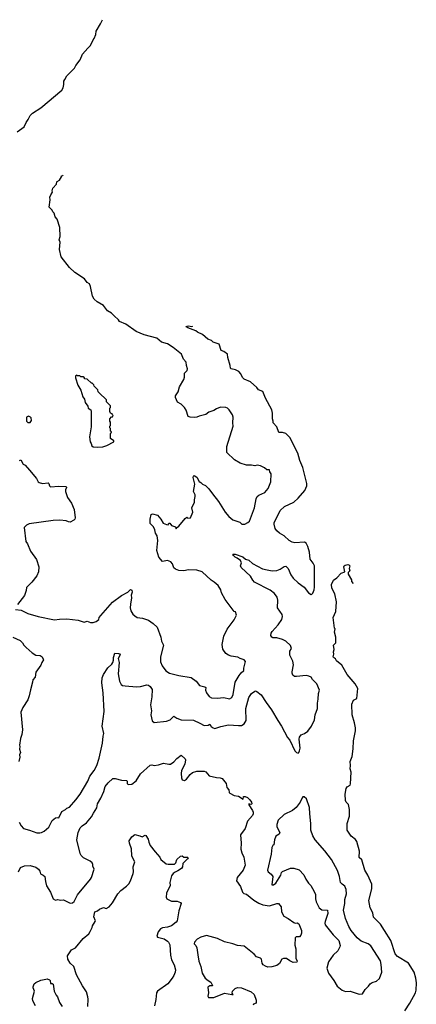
# Model space of a CAD drawing. Extents: x 1933546 to 2138868, y 524910 to 667279.
# Tile 453 of 466: x 2115737 to 2120594, y 600644 to 612686. Entities that reach past the tile are written whole.
import ezdxf

# ---------------------------------------------------------------- set-up
doc = ezdxf.new("R2010")
doc.units = 0

msp = doc.modelspace()

# ---------------------------------------------------------------- linework, layer by layer
at = {"layer": '0CON10XD'}
for points in [[(2115708, 611315), (2115792, 611378), (2115815, 611428), (2115842, 611465), (2115864, 611516), (2115895, 611542), (2115995, 611608), (2116252, 611825), (2116268, 611855), (2116278, 611895), (2116278, 611935), (2116288, 611955), (2116315, 611998), (2116408, 612095), (2116425, 612128), (2116476, 612194), (2116508, 612265), (2116573, 612337), (2116605, 612372), (2116635, 612440), (2116650, 612455), (2116668, 612505), (2116673, 612545), (2116726, 612634), (2116750, 612686)], [(2117765, 606587), (2117785, 606600), (2117795, 606590), (2117828, 606595), (2117858, 606665), (2117846, 606715), (2117879, 606785), (2117876, 606815), (2117886, 606856), (2117884, 606875), (2117867, 606915), (2117881, 607005), (2117862, 607088), (2117865, 607102), (2117875, 607111), (2117905, 607091), (2117935, 607040), (2117955, 607027), (2117974, 607004), (2118011, 606991), (2118055, 606950), (2118096, 606886), (2118172, 606792), (2118252, 606662), (2118299, 606609), (2118345, 606570), (2118432, 606542), (2118458, 606518), (2118495, 606518), (2118530, 606535), (2118552, 606555), (2118614, 606716), (2118632, 606828), (2118646, 606854), (2118665, 606871), (2118737, 606903), (2118779, 606951), (2118811, 607035), (2118815, 607130), (2118800, 607155), (2118795, 607180), (2118765, 607182), (2118736, 607206), (2118685, 607228), (2118645, 607236), (2118615, 607230), (2118575, 607237), (2118515, 607236), (2118435, 607264), (2118367, 607305), (2118273, 607393), (2118273, 607465), (2118352, 607715), (2118348, 607755), (2118352, 607825), (2118342, 607855), (2118302, 607915), (2118282, 607935), (2118260, 607945), (2118195, 607946), (2118145, 607927), (2118115, 607908), (2118055, 607887), (2118015, 607859), (2117935, 607838), (2117905, 607823), (2117875, 607821), (2117825, 607824), (2117801, 607835), (2117775, 607910), (2117756, 607945), (2117714, 607985), (2117669, 608009), (2117645, 608065), (2117645, 608085), (2117678, 608135), (2117695, 608198), (2117746, 608285), (2117754, 608315), (2117754, 608365), (2117786, 608394), (2117791, 608415), (2117778, 608455), (2117777, 608497), (2117742, 608535), (2117719, 608595), (2117615, 608676), (2117545, 608722), (2117474, 608744), (2117415, 608791), (2117263, 608833), (2117165, 608873), (2117035, 608962), (2116960, 608995), (2116948, 609015), (2116895, 609063), (2116862, 609095), (2116814, 609124), (2116765, 609192), (2116685, 609234), (2116647, 609267), (2116627, 609305), (2116604, 609425), (2116590, 609455), (2116563, 609473), (2116530, 609515), (2116411, 609595), (2116347, 609655), (2116247, 609787), (2116224, 609875), (2116231, 609965), (2116222, 609995), (2116234, 610035), (2116230, 610145), (2116198, 610245), (2116170, 610275), (2116161, 610321), (2116142, 610335), (2116136, 610356), (2116098, 610395), (2116112, 610485), (2116108, 610515), (2116118, 610545), (2116138, 610575), (2116133, 610595), (2116142, 610625), (2116188, 610675), (2116192, 610705), (2116198, 610708), (2116226, 610724), (2116250, 610765), (2116250, 610775), (2116265, 610780), (2116271, 610786)], [(2115730, 602870), (2115755, 602828), (2115785, 602794), (2115858, 602775), (2115945, 602740), (2115985, 602740), (2116004, 602746), (2116035, 602763), (2116095, 602810), (2116135, 602892), (2116175, 602923), (2116195, 602928), (2116215, 602923), (2116255, 603000), (2116298, 603025), (2116315, 603042), (2116345, 603054), (2116426, 603145), (2116477, 603215), (2116571, 603375), (2116598, 603435), (2116649, 603505), (2116682, 603565), (2116712, 603655), (2116753, 603837), (2116760, 603925), (2116768, 603955), (2116749, 604045), (2116772, 604225), (2116759, 604455), (2116743, 604575), (2116748, 604635), (2116765, 604677), (2116815, 604759), (2116865, 604806), (2116876, 604825), (2116887, 604853), (2116887, 604885), (2116902, 604938), (2116946, 604936), (2116961, 604931), (2116969, 604919), (2116944, 604875), (2116956, 604825), (2116941, 604685), (2116959, 604595), (2116979, 604555), (2116995, 604544), (2117028, 604538), (2117167, 604527), (2117218, 604532), (2117295, 604553), (2117315, 604547), (2117335, 604529), (2117359, 604495), (2117357, 604405), (2117338, 604308), (2117353, 604235), (2117343, 604184), (2117361, 604111), (2117385, 604091), (2117535, 604108), (2117578, 604125), (2117625, 604170), (2117660, 604145), (2117715, 604123), (2117865, 604118), (2117943, 604083), (2117995, 604052), (2118045, 604056), (2118065, 604070), (2118082, 604042), (2118105, 604024), (2118125, 604018), (2118198, 604042), (2118295, 604061), (2118415, 604052), (2118452, 604055), (2118486, 604075), (2118511, 604115), (2118507, 604263), (2118542, 604395), (2118575, 604447), (2118615, 604473), (2118625, 604476), (2118640, 604470), (2118695, 604430), (2118755, 604334), (2118822, 604245), (2118896, 604115), (2118944, 604044), (2119015, 603906), (2119043, 603873), (2119106, 603745), (2119125, 603723), (2119145, 603717), (2119155, 603722), (2119165, 603742), (2119171, 603775), (2119161, 603885), (2119165, 603910), (2119182, 603938), (2119225, 603957), (2119266, 603984), (2119310, 604045), (2119346, 604124), (2119357, 604185), (2119383, 604263), (2119383, 604325), (2119393, 604375), (2119397, 604445), (2119410, 604485), (2119375, 604562), (2119323, 604615), (2119305, 604643), (2119279, 604659), (2119245, 604666), (2119125, 604652), (2119104, 604654), (2119080, 604670), (2119072, 604692), (2119072, 604712), (2119091, 604795), (2119080, 604840), (2119043, 604915), (2119046, 604965), (2119064, 604995), (2119052, 605032), (2118995, 605086), (2118955, 605106), (2118887, 605127), (2118835, 605128), (2118823, 605135), (2118813, 605155), (2118818, 605185), (2118828, 605205), (2118904, 605285), (2118945, 605350), (2118956, 605385), (2118950, 605410), (2118894, 605495), (2118897, 605585), (2118888, 605625), (2118858, 605668), (2118805, 605711), (2118612, 605805), (2118591, 605831), (2118565, 605881), (2118448, 605985), (2118442, 606005), (2118452, 606045), (2118442, 606072), (2118402, 606102), (2118374, 606114), (2118354, 606135), (2118348, 606145), (2118351, 606149), (2118375, 606148), (2118471, 606115), (2118501, 606090), (2118541, 606075), (2118589, 606035), (2118712, 605972), (2118766, 605956), (2118827, 605947), (2118885, 605949), (2118927, 605965), (2118975, 606000), (2118995, 606001), (2119025, 605973), (2119057, 605897), (2119084, 605855), (2119147, 605797), (2119222, 605745), (2119275, 605677), (2119305, 605658), (2119315, 605660), (2119325, 605672), (2119341, 605715), (2119347, 605745), (2119346, 606005), (2119331, 606041), (2119295, 606088), (2119284, 606175), (2119265, 606242), (2119243, 606285), (2119225, 606298), (2119105, 606290), (2119075, 606295), (2119035, 606315), (2118975, 606374), (2118920, 606405), (2118885, 606433), (2118866, 606465), (2118853, 606515), (2118854, 606536), (2118912, 606645), (2118926, 606685), (2118979, 606731), (2119095, 606786), (2119146, 606835), (2119230, 606930), (2119251, 606985), (2119255, 607015), (2119205, 607210), (2119166, 607296), (2119141, 607385), (2119044, 607575), (2118996, 607626), (2118955, 607639), (2118909, 607639), (2118885, 607706), (2118840, 607755), (2118841, 607775), (2118832, 607805), (2118834, 607874), (2118826, 607916), (2118747, 608057), (2118715, 608138), (2118660, 608160), (2118639, 608189), (2118565, 608258), (2118485, 608288), (2118465, 608310), (2118444, 608354), (2118422, 608382), (2118378, 608405), (2118327, 608417), (2118318, 608425), (2118316, 608456), (2118286, 608555), (2118280, 608595), (2118237, 608627), (2118205, 608642), (2118178, 608718), (2118105, 608743), (2118085, 608763), (2118041, 608781), (2117975, 608836), (2117915, 608863), (2117895, 608880), (2117795, 608919), (2117770, 608935), (2117805, 608941), (2117846, 608934), (2117857, 608937)], [(2116695, 607457), (2116755, 607462), (2116805, 607478), (2116890, 607525), (2116890, 607535), (2116850, 607565), (2116850, 607625), (2116858, 607632), (2116860, 607645), (2116850, 607655), (2116850, 607685), (2116840, 607695), (2116840, 607715), (2116850, 607725), (2116850, 607765), (2116840, 607775), (2116840, 607805), (2116862, 607828), (2116875, 607830), (2116880, 607845), (2116872, 607852), (2116870, 607865), (2116850, 607875), (2116842, 607895), (2116840, 607935), (2116850, 607945), (2116850, 607965), (2116802, 608012), (2116800, 608035), (2116711, 608121), (2116700, 608135), (2116695, 608160), (2116650, 608205), (2116645, 608220), (2116625, 608240), (2116615, 608240), (2116565, 608290), (2116532, 608292), (2116530, 608305), (2116515, 608320), (2116485, 608320), (2116475, 608330), (2116445, 608330), (2116435, 608340), (2116420, 608325), (2116420, 608305), (2116448, 608215), (2116484, 608154), (2116512, 608075), (2116532, 608045), (2116540, 608005), (2116570, 607960), (2116576, 607936), (2116608, 607915), (2116613, 607895), (2116611, 607705), (2116590, 607585), (2116601, 607525), (2116614, 607504), (2116621, 607475), (2116635, 607463), (2116695, 607457)], [(2115838, 607758), (2115865, 607760), (2115880, 607785), (2115878, 607815), (2115870, 607825), (2115843, 607837), (2115822, 607825), (2115820, 607775), (2115838, 607758)], [(2115735, 607296), (2115753, 607303), (2115781, 607251), (2115805, 607237), (2115858, 607178), (2115943, 607075), (2115964, 607035), (2115975, 607025), (2116015, 607013), (2116085, 607023), (2116093, 607015), (2116101, 606985), (2116115, 606974), (2116215, 606983), (2116305, 606977), (2116312, 606965), (2116298, 606935), (2116297, 606915), (2116324, 606844), (2116370, 606775), (2116404, 606694), (2116418, 606595), (2116413, 606577), (2116402, 606565), (2116355, 606541), (2116334, 606544), (2116305, 606558), (2116227, 606567), (2116145, 606562), (2115855, 606519), (2115820, 606505), (2115793, 606477), (2115811, 606305), (2115834, 606274), (2115871, 606185), (2115944, 606085), (2115971, 605995), (2115967, 605935), (2115948, 605885), (2115885, 605805), (2115820, 605740), (2115817, 605703), (2115795, 605645), (2115711, 605535)], [(2115684, 605474), (2115755, 605463), (2115838, 605425), (2115965, 605389), (2116165, 605346), (2116225, 605356), (2116315, 605358), (2116455, 605342), (2116525, 605318), (2116565, 605328), (2116605, 605312), (2116635, 605312), (2116674, 605326), (2116705, 605350), (2116712, 605375), (2116729, 605401), (2116875, 605564), (2116985, 605645), (2117063, 605685), (2117095, 605718), (2117111, 605711), (2117113, 605685), (2117104, 605646), (2117106, 605615), (2117094, 605536), (2117091, 605495), (2117098, 605455), (2117124, 605415), (2117145, 605396), (2117176, 605376), (2117240, 605365), (2117315, 605342), (2117372, 605302), (2117422, 605255), (2117466, 605135), (2117474, 605085), (2117500, 605035), (2117463, 604895), (2117462, 604832), (2117480, 604785), (2117525, 604723), (2117570, 604695), (2117685, 604664), (2117835, 604642), (2117898, 604598), (2117938, 604545), (2118005, 604526), (2118018, 604518), (2118013, 604485), (2118024, 604454), (2118059, 604409), (2118085, 604392), (2118155, 604387), (2118235, 604396), (2118305, 604381), (2118334, 604396), (2118350, 604435), (2118377, 604585), (2118423, 604667), (2118450, 604700), (2118483, 604725), (2118480, 604755), (2118500, 604835), (2118485, 604857), (2118435, 604873), (2118410, 604890), (2118325, 604901), (2118294, 604914), (2118263, 604933), (2118226, 604986), (2118216, 605044), (2118236, 605145), (2118277, 605233), (2118365, 605348), (2118392, 605405), (2118380, 605445), (2118365, 605450), (2118254, 605594), (2118210, 605675), (2118198, 605715), (2118166, 605766), (2118118, 605808), (2118082, 605832), (2117972, 605932), (2117905, 605954), (2117806, 605956), (2117745, 605946), (2117685, 605950), (2117665, 605957), (2117644, 605964), (2117623, 605983), (2117610, 606030), (2117586, 606056), (2117545, 606070), (2117485, 606058), (2117441, 606111), (2117416, 606195), (2117429, 606315), (2117421, 606375), (2117400, 606405), (2117393, 606445), (2117375, 606482), (2117334, 606525), (2117334, 606576), (2117348, 606635), (2117365, 606643), (2117425, 606626), (2117467, 606577), (2117495, 606527), (2117535, 606511), (2117555, 606510), (2117565, 606530), (2117575, 606528), (2117595, 606500), (2117643, 606483), (2117655, 606460), (2117658, 606472), (2117685, 606493), (2117765, 606587)], [(2120453, 600565), (2120514, 600656), (2120582, 600785), (2120590, 600815), (2120594, 600905), (2120589, 600965), (2120566, 601036), (2120498, 601148), (2120365, 601227), (2120335, 601260), (2120283, 601425), (2120202, 601545), (2120156, 601625), (2120070, 601710), (2120061, 601761), (2120030, 601825), (2120013, 601915), (2120049, 602055), (2120048, 602115), (2120001, 602225), (2119965, 602283), (2119925, 602412), (2119895, 602440), (2119899, 602515), (2119867, 602637), (2119849, 602659), (2119795, 602701), (2119746, 602775), (2119746, 602855), (2119776, 602945), (2119777, 603027), (2119765, 603087), (2119736, 603115), (2119726, 603136), (2119724, 603215), (2119734, 603285), (2119747, 603305), (2119783, 603325), (2119788, 603342), (2119794, 603484), (2119784, 603525), (2119788, 603565), (2119782, 603615), (2119808, 603675), (2119822, 603768), (2119826, 603866), (2119848, 603988), (2119848, 604025), (2119838, 604085), (2119808, 604185), (2119806, 604316), (2119825, 604364), (2119864, 604386), (2119878, 604505), (2119845, 604562), (2119745, 604678), (2119680, 604790), (2119618, 604845), (2119605, 604870), (2119578, 604885), (2119574, 604895), (2119583, 604925), (2119580, 604955), (2119587, 604985), (2119580, 605035), (2119608, 605065), (2119610, 605135), (2119592, 605195), (2119598, 605235), (2119590, 605245), (2119576, 605375), (2119610, 605450), (2119618, 605565), (2119595, 605665), (2119558, 605735), (2119555, 605780), (2119580, 605830), (2119620, 605860), (2119675, 605918), (2119718, 605932), (2119708, 605995), (2119710, 606005), (2119722, 606015), (2119755, 606023), (2119769, 606019), (2119780, 606005), (2119772, 605975), (2119778, 605945), (2119760, 605925), (2119760, 605905), (2119798, 605835), (2119800, 605815), (2119822, 605792)], [(2115652, 605135), (2115742, 605092), (2115773, 605065), (2115788, 605038), (2115816, 605006), (2115891, 604941), (2115935, 604913), (2115988, 604908), (2116013, 604893), (2116026, 604866), (2116027, 604855), (2116009, 604825), (2115998, 604792), (2115936, 604705), (2115926, 604644), (2115898, 604612), (2115896, 604584), (2115869, 604489), (2115852, 604415), (2115835, 604368), (2115776, 604275), (2115752, 604218), (2115771, 603999), (2115763, 603945), (2115747, 603895), (2115736, 603815), (2115740, 603795), (2115733, 603765), (2115746, 603725), (2115736, 603696), (2115738, 603665), (2115728, 603615)], [(2116640, 602980), (2116683, 603045), (2116688, 603095), (2116729, 603165), (2116766, 603245), (2116785, 603306), (2116819, 603351), (2116876, 603404), (2116905, 603407), (2116985, 603386), (2117043, 603383), (2117052, 603375), (2117053, 603345), (2117065, 603332), (2117112, 603338), (2117165, 603379), (2117218, 603462), (2117335, 603567), (2117355, 603571), (2117385, 603564), (2117438, 603572), (2117496, 603594), (2117565, 603580), (2117585, 603582), (2117625, 603608), (2117661, 603649), (2117715, 603690), (2117765, 603646), (2117767, 603635), (2117760, 603580), (2117717, 603503), (2117713, 603465), (2117718, 603415), (2117725, 603390), (2117755, 603381), (2117781, 603399), (2117825, 603453), (2117855, 603477), (2117907, 603497), (2117995, 603497), (2118015, 603488), (2118058, 603438), (2118145, 603416), (2118190, 603415), (2118215, 603404), (2118266, 603345), (2118272, 603295), (2118296, 603265), (2118302, 603235), (2118310, 603225), (2118365, 603198), (2118415, 603188), (2118475, 603154), (2118476, 603184), (2118499, 603185), (2118525, 603172), (2118556, 603145), (2118576, 603115), (2118580, 603095), (2118571, 603089), (2118544, 603096), (2118542, 603085), (2118588, 603015), (2118597, 602995), (2118597, 602975), (2118587, 602955), (2118528, 602885), (2118498, 602795), (2118442, 602715), (2118447, 602615), (2118443, 602543), (2118458, 602495), (2118482, 602445), (2118496, 602344), (2118475, 602285), (2118400, 602195), (2118392, 602155), (2118442, 602085), (2118464, 602015), (2118481, 602001), (2118515, 601991), (2118605, 601917), (2118665, 601881), (2118715, 601861), (2118795, 601850), (2118885, 601877), (2118907, 601875), (2118938, 601835), (2118944, 601775), (2118971, 601721), (2119025, 601694), (2119095, 601644), (2119112, 601638), (2119135, 601640), (2119155, 601626), (2119186, 601545), (2119187, 601513), (2119181, 601489), (2119165, 601467), (2119122, 601468), (2119109, 601455), (2119108, 601368), (2119117, 601323), (2119120, 601205), (2119136, 601175), (2119129, 601161), (2119085, 601157), (2119044, 601174), (2119005, 601202), (2118967, 601203), (2118945, 601194), (2118917, 601143), (2118885, 601120), (2118825, 601103), (2118775, 601099), (2118745, 601109), (2118718, 601128), (2118705, 601147), (2118696, 601195), (2118687, 601207), (2118636, 601226), (2118610, 601255), (2118486, 601356), (2118405, 601361), (2118347, 601385), (2118245, 601406), (2118159, 601449), (2118025, 601484), (2117954, 601466), (2117911, 601439), (2117877, 601405), (2117873, 601383), (2117893, 601363), (2117906, 601336), (2117919, 601249), (2117932, 601172), (2117956, 601105), (2117973, 601025), (2118009, 600965), (2118045, 600933), (2118078, 600915), (2118100, 600875), (2118100, 600870), (2118065, 600868), (2118040, 600855), (2118047, 600785), (2118042, 600745), (2118050, 600725), (2118115, 600728), (2118245, 600780), (2118335, 600762), (2118350, 600765), (2118338, 600778), (2118342, 600805), (2118374, 600836), (2118405, 600849), (2118453, 600845), (2118571, 600795), (2118610, 600765), (2118634, 600695), (2118632, 600658), (2118598, 600645), (2118596, 600635)], [(2119895, 600768), (2119935, 600772), (2119967, 600825), (2120010, 600865), (2120030, 600895), (2120055, 600911), (2120105, 600927), (2120142, 600958), (2120172, 601035), (2120165, 601130), (2120154, 601175), (2120037, 601357), (2120005, 601382), (2119918, 601418), (2119868, 601458), (2119795, 601545), (2119768, 601595), (2119727, 601695), (2119704, 601796), (2119719, 601875), (2119720, 601925), (2119738, 601995), (2119736, 602046), (2119719, 602089), (2119685, 602113), (2119666, 602135), (2119653, 602205), (2119629, 602279), (2119555, 602416), (2119475, 602520), (2119356, 602656), (2119325, 602703), (2119300, 602775), (2119304, 602855), (2119288, 602975), (2119285, 603050), (2119247, 603155), (2119220, 603180), (2119205, 603180), (2119195, 603170), (2119173, 603117), (2119121, 603049), (2119076, 603015), (2118974, 602965), (2118902, 602895), (2118887, 602843), (2118887, 602815), (2118924, 602745), (2118914, 602726), (2118875, 602702), (2118856, 602655), (2118848, 602595), (2118838, 602585), (2118825, 602560), (2118815, 602480), (2118771, 602285), (2118781, 602265), (2118815, 602235), (2118838, 602205), (2118826, 602106), (2118845, 602103), (2118875, 602124), (2118933, 602225), (2118944, 602256), (2118955, 602269), (2119055, 602308), (2119095, 602309), (2119159, 602289), (2119217, 602227), (2119239, 602175), (2119274, 602124), (2119302, 602095), (2119341, 602025), (2119358, 601985), (2119359, 601935), (2119367, 601897), (2119405, 601823), (2119435, 601799), (2119505, 601794), (2119509, 601755), (2119478, 601658), (2119475, 601635), (2119479, 601615), (2119576, 601495), (2119644, 601425), (2119661, 601365), (2119659, 601345), (2119633, 601297), (2119574, 601246), (2119518, 601165), (2119498, 601085), (2119520, 601025), (2119584, 600935), (2119624, 600864), (2119685, 600816), (2119725, 600802), (2119785, 600804), (2119895, 600768)], [(2115724, 602265), (2115747, 602315), (2115794, 602336), (2115865, 602341), (2115935, 602320), (2115967, 602297), (2115984, 602274), (2115990, 602240), (2116023, 602225), (2116044, 602205), (2116052, 602145), (2116065, 602092), (2116113, 602015), (2116145, 601934), (2116175, 601919), (2116206, 601926), (2116235, 601918), (2116275, 601922), (2116345, 601884), (2116365, 601880), (2116385, 601886), (2116405, 601901), (2116445, 601984), (2116606, 602174), (2116618, 602195), (2116647, 602297), (2116633, 602335), (2116632, 602355), (2116624, 602374), (2116602, 602395), (2116520, 602435), (2116490, 602465), (2116478, 602488), (2116438, 602655), (2116453, 602745), (2116479, 602801), (2116502, 602825), (2116555, 602862), (2116618, 602935), (2116640, 602980)], [(2116573, 600615), (2116575, 600705), (2116573, 600735), (2116556, 600796), (2116505, 600868), (2116432, 601005), (2116400, 601105), (2116357, 601147), (2116326, 601195), (2116323, 601235), (2116371, 601309), (2116422, 601335), (2116515, 601447), (2116583, 601507), (2116602, 601535), (2116626, 601584), (2116627, 601603), (2116662, 601655), (2116664, 601665), (2116644, 601715), (2116656, 601774), (2116688, 601785), (2116715, 601806), (2116765, 601826), (2116795, 601817), (2116833, 601837), (2116874, 601885), (2116937, 601993), (2116975, 602035), (2117045, 602087), (2117073, 602117), (2117095, 602155), (2117126, 602245), (2117130, 602265), (2117126, 602325), (2117147, 602385), (2117121, 602430), (2117111, 602461), (2117107, 602547), (2117083, 602615), (2117079, 602645), (2117109, 602691), (2117145, 602720), (2117210, 602705), (2117235, 602692), (2117275, 602712), (2117280, 602710), (2117312, 602662), (2117318, 602625), (2117336, 602586), (2117395, 602508), (2117453, 602443), (2117467, 602415), (2117532, 602362), (2117555, 602356), (2117634, 602356), (2117649, 602375), (2117662, 602415), (2117705, 602457), (2117725, 602458), (2117745, 602442), (2117790, 602445), (2117798, 602435), (2117792, 602425), (2117734, 602366), (2117729, 602325), (2117718, 602305), (2117675, 602275), (2117640, 602260), (2117615, 602245), (2117596, 602215), (2117576, 602135), (2117581, 602095), (2117536, 602005), (2117529, 601955), (2117538, 601935), (2117595, 601906), (2117666, 601906), (2117705, 601887), (2117716, 601875), (2117685, 601785), (2117666, 601664), (2117655, 601648), (2117595, 601603), (2117545, 601586), (2117485, 601578), (2117462, 601568), (2117431, 601529), (2117418, 601478), (2117425, 601463), (2117505, 601444), (2117548, 601418), (2117561, 601405), (2117575, 601373), (2117583, 601243), (2117597, 601187), (2117630, 601125), (2117646, 601065), (2117642, 601035), (2117623, 600997), (2117606, 600964), (2117551, 600895), (2117425, 600806), (2117411, 600785), (2117404, 600704), (2117389, 600625)], [(2115931, 600625), (2115899, 600685), (2115894, 600715), (2115919, 600805), (2115901, 600845), (2115902, 600858), (2115916, 600895), (2115935, 600912), (2115995, 600939), (2116057, 600953), (2116075, 600956), (2116102, 600945), (2116111, 600935), (2116115, 600900), (2116135, 600900), (2116145, 600890), (2116158, 600805), (2116182, 600755), (2116200, 600735), (2116224, 600665), (2116256, 600615)]]:
    msp.add_lwpolyline(points, dxfattribs=at)

doc.saveas('drawing.dxf')
